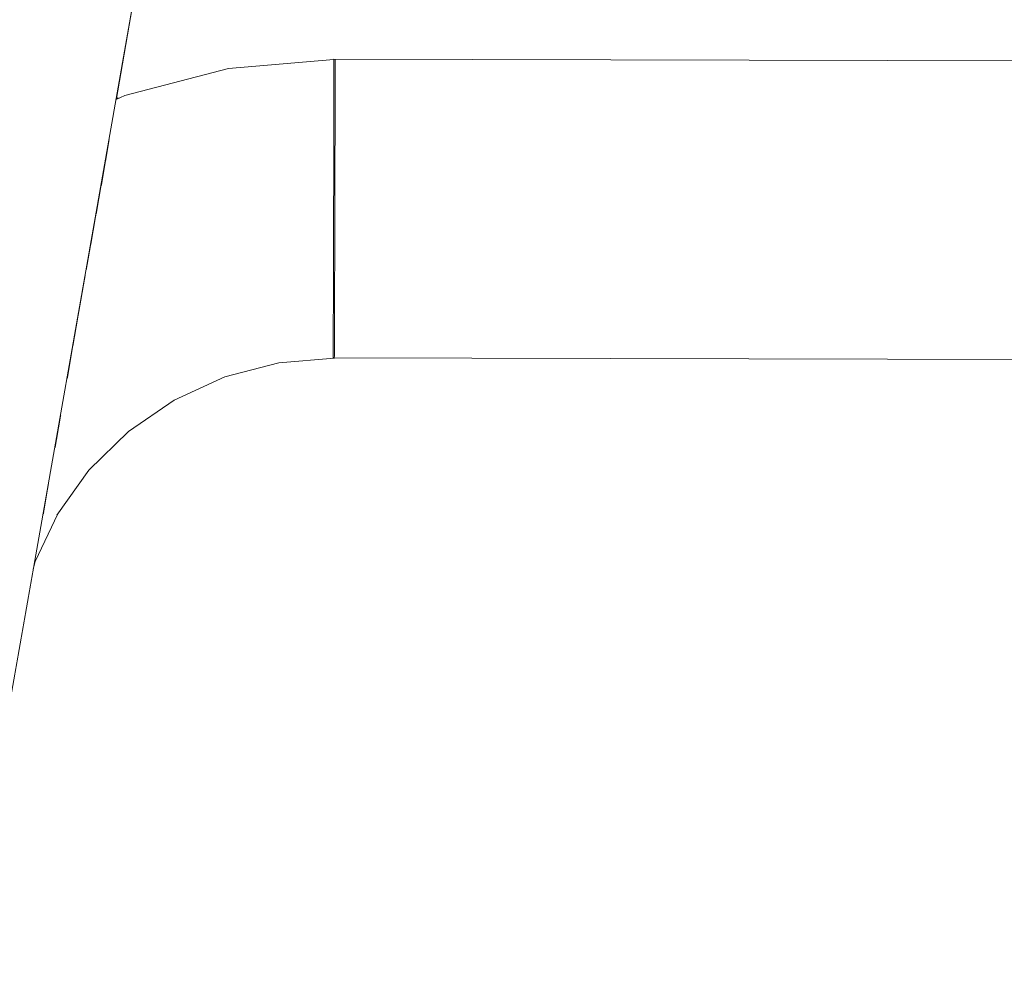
# Model space of a CAD drawing. Header units: millimetres. Extents: x -30280 to 309309, y -17460 to 4378.
# Tile 281 of 656: x 121486 to 121539, y -11066 to -11015. Entities that reach past the tile are written whole.
import ezdxf

# ---------------------------------------------------------------- set-up
doc = ezdxf.new("R2010")
doc.units = ezdxf.units.MM
doc.header["$MEASUREMENT"] = 0
doc.linetypes.add('Wipeout_Contour', pattern=[1000, 0, -1000])
doc.layers.add('P1_PLANTA PRIMERA_3_Nuevo_08_E_Envans secs', color=7, linetype='Continuous')
doc.layers.add('P1_PLANTA PRIMERA_3_Nuevo_09_EI_Mobiliari general', color=7, linetype='Continuous')
doc.layers.add('P1_PLANTA PRIMERA_3_Nuevo_09_EI_Mobiliari general_Pluma_Nº__1', color=7, linetype='Continuous', lineweight=5)

msp = doc.modelspace()

# ---------------------------------------------------------------- wipeouts: each hides what was drawn before it
at = {"color": 254, "linetype": 'Wipeout_Contour', "lineweight": 0, "ltscale": 744380.35708}
msp.add_wipeout([(125602.392, -8989.05), (119928.08, -8989.05), (119928.08, -9336.05), (125456.836, -9336.05), (125456.836, -11434.05), (125602.392, -11434.05)], dxfattribs=at).dxf.layer = 'P1_PLANTA PRIMERA_3_Nuevo_08_E_Envans secs'

# ---------------------------------------------------------------- next in the draw order: wipeouts: each hides what was drawn before it
at = {"color": 254, "linetype": 'Wipeout_Contour', "lineweight": 0, "ltscale": 13224043.01546531}
msp.add_wipeout([(124316.836, -9376.05), (119928.079, -9376.05), (119928.079, -11281.741), (119970.612, -11044.193), (119971.249, -11041.854), (119975.179, -11019.562), (119953.583, -11019.562), (119953.583, -10963.994), (119967.219, -10537.884), (120389.947, -10537.884), (120403.511, -10963.994), (120403.583, -11019.562), (120381.987, -11019.562), (120385.917, -11041.854), (120386.554, -11044.193), (120428.583, -11278.93), (120470.612, -11044.193), (120471.249, -11041.854), (120475.179, -11019.562), (120453.583, -11019.562), (120453.583, -10963.994), (120467.219, -10537.884), (120889.947, -10537.884), (120903.511, -10963.994), (120903.583, -11019.562), (120881.987, -11019.562), (120885.917, -11041.854), (120886.554, -11044.193), (120928.583, -11278.93), (120970.612, -11044.193), (120971.249, -11041.854), (120975.179, -11019.562), (120953.583, -11019.562), (120953.583, -10963.994), (120967.219, -10537.884), (121389.947, -10537.884), (121403.511, -10963.994), (121403.583, -11019.562), (121381.987, -11019.562), (121385.917, -11041.854), (121386.554, -11044.193), (121428.583, -11278.93), (121470.612, -11044.193), (121471.249, -11041.854), (121475.179, -11019.562), (121453.583, -11019.562), (121453.583, -10963.994), (121467.219, -10537.884), (121889.947, -10537.884), (121903.511, -10963.994), (121903.583, -11019.562), (121881.987, -11019.562), (121885.917, -11041.854), (121886.554, -11044.193), (121928.583, -11278.93), (121970.612, -11044.193), (121971.249, -11041.854), (121975.179, -11019.562), (121953.583, -11019.562), (121953.583, -10963.994), (121967.219, -10537.884), (122389.947, -10537.884), (122403.511, -10963.994), (122403.583, -11019.562), (122381.987, -11019.563), (122385.917, -11041.854), (122386.554, -11044.193), (122428.583, -11278.93), (122470.612, -11044.193), (122471.249, -11041.854), (122475.179, -11019.562), (122453.583, -11019.562), (122453.583, -10963.994), (122467.219, -10537.884), (122889.947, -10537.884), (122903.511, -10963.994), (122903.583, -11019.562), (122881.987, -11019.563), (122885.917, -11041.854), (122886.554, -11044.193), (122928.583, -11278.93), (122970.612, -11044.193), (122971.249, -11041.854), (122975.179, -11019.562), (122953.583, -11019.562), (122953.583, -10963.994), (122967.219, -10537.884), (123389.947, -10537.884), (123403.511, -10963.994), (123403.583, -11019.562), (123381.987, -11019.563), (123385.917, -11041.854), (123386.554, -11044.193), (123428.583, -11278.93), (123470.612, -11044.193), (123471.249, -11041.854), (123475.179, -11019.562), (123453.583, -11019.562), (123453.583, -10963.994), (123467.219, -10537.884), (123889.947, -10537.884), (123903.511, -10963.994), (123903.583, -11019.562), (123881.987, -11019.563), (123885.917, -11041.854), (123886.554, -11044.193), (123947.763, -11386.05), (124316.836, -11386.05)], dxfattribs=at).dxf.layer = 'P1_PLANTA PRIMERA_3_Nuevo_08_E_Envans secs'

# ---------------------------------------------------------------- next in the draw order: wipeouts: each hides what was drawn before it
at = {"color": 254, "linetype": 'Wipeout_Contour', "lineweight": 0, "ltscale": 2932201.29518533}
msp.add_wipeout([(121487.027, -11044.513), (121437.203, -11327.075), (121447.763, -11386.05), (121909.403, -11386.05), (121919.963, -11327.075), (121870.139, -11044.513), (121868.82, -11041.556), (121867.16, -11039.226), (121865.043, -11037.146), (121862.59, -11035.46), (121859.878, -11034.221), (121856.987, -11033.465), (121854.008, -11033.216), (121685.095, -11033.659), (121678.583, -11033.677), (121672.071, -11033.695), (121503.159, -11033.195), (121500.179, -11033.465), (121497.288, -11034.221), (121494.576, -11035.46), (121492.123, -11037.146), (121490.006, -11039.226), (121488.347, -11041.556), (121487.138, -11044.105)], dxfattribs=at).dxf.layer = 'P1_PLANTA PRIMERA_3_Nuevo_08_E_Envans secs'
at = {"color": 254, "linetype": 'Wipeout_Contour', "lineweight": 0, "ltscale": 1219748.724112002}
msp.add_wipeout([(121453.583, -10983.748), (121453.583, -11019.295), (121475.227, -11019.295), (121477.292, -11007.583), (121478.784, -11002.016), (121481.223, -10996.794), (121484.533, -10992.075), (121488.614, -10988.004), (121493.34, -10984.706), (121495.405, -10983.748)], dxfattribs=at).dxf.layer = 'P1_PLANTA PRIMERA_3_Nuevo_09_EI_Mobiliari general'
at = {"color": 254, "linetype": 'Wipeout_Contour', "lineweight": 0, "ltscale": 365971.697277}
msp.add_wipeout([(121491.085, -11021.495), (121490.881, -11022.652), (121492.525, -11021.901)], dxfattribs=at).dxf.layer = 'P1_PLANTA PRIMERA_3_Nuevo_09_EI_Mobiliari general'

# ---------------------------------------------------------------- next in the draw order: wipeouts: each hides what was drawn before it
at = {"color": 254, "linetype": 'Wipeout_Contour', "lineweight": 0, "ltscale": 3420906.196684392}
msp.add_wipeout([(121493.049, -11010.361), (121491.473, -11019.295), (121497.48, -11017.694), (121503.14, -11017.221), (121678.583, -11017.677), (121854.026, -11017.194), (121859.686, -11017.694), (121865.236, -11019.146), (121864.118, -11010.361), (121863.349, -11007.494), (121862.092, -11004.803), (121860.387, -11002.372), (121858.285, -11000.276), (121855.85, -10998.576), (121853.157, -10997.327), (121850.287, -10996.565), (121847.328, -10996.314), (121691.775, -10996.726), (121678.583, -10996.763), (121665.392, -10996.8), (121509.838, -10996.292), (121506.879, -10996.565), (121504.009, -10997.327), (121501.316, -10998.576), (121498.881, -11000.276), (121496.779, -11002.372), (121495.074, -11004.803), (121493.818, -11007.494)], dxfattribs=at).dxf.layer = 'P1_PLANTA PRIMERA_3_Nuevo_09_EI_Mobiliari general'
at = {"color": 254, "linetype": 'Wipeout_Contour', "lineweight": 0, "ltscale": 487880.731379}
msp.add_wipeout([(121428.583, -11329.894), (121429.994, -11329.894), (121486.538, -11009.214), (121485.17, -11008.972)], dxfattribs=at).dxf.layer = 'P1_PLANTA PRIMERA_3_Nuevo_09_EI_Mobiliari general'
at = {"color": 254, "linetype": 'Wipeout_Contour', "lineweight": 0, "ltscale": 487963.046488}
msp.add_wipeout([(121490.881, -11022.652), (121490.644, -11023.998), (121492.861, -11022.985), (121492.525, -11021.901)], dxfattribs=at).dxf.layer = 'P1_PLANTA PRIMERA_3_Nuevo_09_EI_Mobiliari general'
at = {"color": 254, "linetype": 'Wipeout_Contour', "lineweight": 0, "ltscale": 365966.807358}
msp.add_wipeout([(121487.833, -11039.938), (121487.56, -11041.49), (121489.279, -11039.077)], dxfattribs=at).dxf.layer = 'P1_PLANTA PRIMERA_3_Nuevo_09_EI_Mobiliari general'

# ---------------------------------------------------------------- next in the draw order: wipeouts: each hides what was drawn before it
at = {"color": 254, "linetype": 'Wipeout_Contour', "lineweight": 0, "ltscale": 366180.174967}
msp.add_wipeout([(121503.14, -11017.677), (121678.583, -11018.159), (121503.14, -11017.316)], dxfattribs=at).dxf.layer = 'P1_PLANTA PRIMERA_3_Nuevo_09_EI_Mobiliari general'
at = {"color": 254, "linetype": 'Wipeout_Contour', "lineweight": 0, "ltscale": 365982.393793}
msp.add_wipeout([(121497.48, -11018.177), (121491.93, -11019.628), (121497.542, -11018.761)], dxfattribs=at).dxf.layer = 'P1_PLANTA PRIMERA_3_Nuevo_09_EI_Mobiliari general'
at = {"color": 254, "linetype": 'Wipeout_Contour', "lineweight": 0, "ltscale": 365967.326628}
msp.add_wipeout([(121487.535, -11041.631), (121489.73, -11039.231), (121487.56, -11041.49)], dxfattribs=at).dxf.layer = 'P1_PLANTA PRIMERA_3_Nuevo_09_EI_Mobiliari general'

# ---------------------------------------------------------------- next in the draw order: linework, layer by layer
at = {"layer": 'P1_PLANTA PRIMERA_3_Nuevo_09_EI_Mobiliari general_Pluma_Nº__1', "color": 7, "linetype": 'Continuous', "lineweight": 5}
for p, q in [((121497.481, -11017.694), (121503.14, -11017.221)), ((121503.14, -11017.194), (121503.14, -11017.316)), ((121503.14, -11017.194), (121685.139, -11017.695)), ((121503.202, -11017.216), (121503.203, -11017.316)), ((121503.14, -11017.677), (121503.139, -11018.266)), ((121503.14, -11017.316), (121503.14, -11017.677)), ((121503.202, -11017.677), (121503.201, -11018.266)), ((121503.203, -11017.316), (121503.202, -11017.677)), ((121503.139, -11018.266), (121503.137, -11019.066)), ((121503.201, -11018.266), (121503.2, -11019.066))]:
    msp.add_line(p, q, dxfattribs=at)

# ---------------------------------------------------------------- next in the draw order: wipeouts: each hides what was drawn before it
at = {"color": 254, "linetype": 'Wipeout_Contour', "lineweight": 0, "ltscale": 487886.224237}
msp.add_wipeout([(121431.361, -11329.894), (121487.865, -11009.447), (121486.538, -11009.214), (121429.994, -11329.894)], dxfattribs=at).dxf.layer = 'P1_PLANTA PRIMERA_3_Nuevo_09_EI_Mobiliari general'
at = {"color": 254, "linetype": 'Wipeout_Contour', "lineweight": 0, "ltscale": 365982.874083}
msp.add_wipeout([(121497.542, -11018.761), (121492.053, -11020.196), (121497.643, -11019.552)], dxfattribs=at).dxf.layer = 'P1_PLANTA PRIMERA_3_Nuevo_09_EI_Mobiliari general'

# ---------------------------------------------------------------- next in the draw order: wipeouts: each hides what was drawn before it
at = {"color": 254, "linetype": 'Wipeout_Contour', "lineweight": 0, "ltscale": 365983.558568}
msp.add_wipeout([(121497.643, -11019.552), (121492.253, -11020.961), (121497.78, -11020.527)], dxfattribs=at).dxf.layer = 'P1_PLANTA PRIMERA_3_Nuevo_09_EI_Mobiliari general'

# ---------------------------------------------------------------- next in the draw order: wipeouts: each hides what was drawn before it
at = {"color": 254, "linetype": 'Wipeout_Contour', "lineweight": 0, "ltscale": 487976.72652}
msp.add_wipeout([(121497.78, -11020.527), (121492.525, -11021.901), (121492.861, -11022.985), (121497.949, -11021.654)], dxfattribs=at).dxf.layer = 'P1_PLANTA PRIMERA_3_Nuevo_09_EI_Mobiliari general'

# ---------------------------------------------------------------- next in the draw order: wipeouts: each hides what was drawn before it
at = {"color": 254, "linetype": 'Wipeout_Contour', "lineweight": 0, "ltscale": 487997.196881}
msp.add_wipeout([(121497.78, -11020.527), (121497.949, -11021.654), (121503.132, -11021.221), (121503.135, -11020.079)], dxfattribs=at).dxf.layer = 'P1_PLANTA PRIMERA_3_Nuevo_09_EI_Mobiliari general'
at = {"color": 254, "linetype": 'Wipeout_Contour', "lineweight": 0, "ltscale": 487963.731146}
msp.add_wipeout([(121490.644, -11023.998), (121490.381, -11025.493), (121493.249, -11024.182), (121492.861, -11022.985)], dxfattribs=at).dxf.layer = 'P1_PLANTA PRIMERA_3_Nuevo_09_EI_Mobiliari general'

# ---------------------------------------------------------------- next in the draw order: wipeouts: each hides what was drawn before it
at = {"color": 254, "linetype": 'Wipeout_Contour', "lineweight": 0, "ltscale": 487978.225419}
msp.add_wipeout([(121497.949, -11021.654), (121492.861, -11022.985), (121493.249, -11024.182), (121498.145, -11022.902)], dxfattribs=at).dxf.layer = 'P1_PLANTA PRIMERA_3_Nuevo_09_EI_Mobiliari general'

# ---------------------------------------------------------------- next in the draw order: wipeouts: each hides what was drawn before it
at = {"color": 254, "linetype": 'Wipeout_Contour', "lineweight": 0, "ltscale": 487997.979866}
msp.add_wipeout([(121497.949, -11021.654), (121498.145, -11022.902), (121503.129, -11022.485), (121503.132, -11021.221)], dxfattribs=at).dxf.layer = 'P1_PLANTA PRIMERA_3_Nuevo_09_EI_Mobiliari general'
at = {"color": 254, "linetype": 'Wipeout_Contour', "lineweight": 0, "ltscale": 487964.504065}
msp.add_wipeout([(121490.381, -11025.493), (121490.099, -11027.09), (121493.679, -11025.455), (121493.249, -11024.182)], dxfattribs=at).dxf.layer = 'P1_PLANTA PRIMERA_3_Nuevo_09_EI_Mobiliari general'

# ---------------------------------------------------------------- next in the draw order: wipeouts: each hides what was drawn before it
at = {"color": 254, "linetype": 'Wipeout_Contour', "lineweight": 0, "ltscale": 488357.186254}
msp.add_wipeout([(121503.135, -11020.052), (121503.132, -11021.194), (121678.583, -11021.677), (121678.583, -11020.535)], dxfattribs=at).dxf.layer = 'P1_PLANTA PRIMERA_3_Nuevo_09_EI_Mobiliari general'
at = {"color": 254, "linetype": 'Wipeout_Contour', "lineweight": 0, "ltscale": 487979.901488}
msp.add_wipeout([(121498.145, -11022.902), (121493.249, -11024.182), (121493.679, -11025.455), (121498.361, -11024.23)], dxfattribs=at).dxf.layer = 'P1_PLANTA PRIMERA_3_Nuevo_09_EI_Mobiliari general'

# ---------------------------------------------------------------- next in the draw order: linework, layer by layer
at = {"layer": 'P1_PLANTA PRIMERA_3_Nuevo_09_EI_Mobiliari general_Pluma_Nº__1', "color": 7, "linetype": 'Continuous', "lineweight": 5}
for p, q in [((121503.137, -11019.066), (121503.135, -11020.052)), ((121503.2, -11019.066), (121503.198, -11020.052))]:
    msp.add_line(p, q, dxfattribs=at)

# ---------------------------------------------------------------- next in the draw order: wipeouts: each hides what was drawn before it
at = {"color": 254, "linetype": 'Wipeout_Contour', "lineweight": 0, "ltscale": 487998.846622}
msp.add_wipeout([(121498.145, -11022.902), (121498.361, -11024.23), (121503.125, -11023.832), (121503.129, -11022.485)], dxfattribs=at).dxf.layer = 'P1_PLANTA PRIMERA_3_Nuevo_09_EI_Mobiliari general'
at = {"color": 254, "linetype": 'Wipeout_Contour', "lineweight": 0, "ltscale": 487965.381927}
msp.add_wipeout([(121490.099, -11027.09), (121489.852, -11028.488), (121494.137, -11026.765), (121493.679, -11025.455)], dxfattribs=at).dxf.layer = 'P1_PLANTA PRIMERA_3_Nuevo_09_EI_Mobiliari general'

# ---------------------------------------------------------------- next in the draw order: wipeouts: each hides what was drawn before it
at = {"color": 254, "linetype": 'Wipeout_Contour', "lineweight": 0, "ltscale": 488357.614758}
msp.add_wipeout([(121503.132, -11021.194), (121503.129, -11022.458), (121678.583, -11022.941), (121678.583, -11021.677)], dxfattribs=at).dxf.layer = 'P1_PLANTA PRIMERA_3_Nuevo_09_EI_Mobiliari general'
at = {"color": 254, "linetype": 'Wipeout_Contour', "lineweight": 0, "ltscale": 487981.703792}
msp.add_wipeout([(121498.361, -11024.23), (121493.679, -11025.455), (121494.137, -11026.765), (121498.592, -11025.6)], dxfattribs=at).dxf.layer = 'P1_PLANTA PRIMERA_3_Nuevo_09_EI_Mobiliari general'
at = {"color": 254, "linetype": 'Wipeout_Contour', "lineweight": 0, "ltscale": 487958.660423}
msp.add_wipeout([(121489.801, -11028.782), (121489.463, -11030.697), (121490.648, -11029.882), (121489.956, -11028.675)], dxfattribs=at).dxf.layer = 'P1_PLANTA PRIMERA_3_Nuevo_09_EI_Mobiliari general'

# ---------------------------------------------------------------- next in the draw order: linework, layer by layer
at = {"layer": 'P1_PLANTA PRIMERA_3_Nuevo_09_EI_Mobiliari general_Pluma_Nº__1', "color": 7, "linetype": 'Continuous', "lineweight": 5}
for p, q in [((121503.135, -11020.052), (121503.132, -11021.195)), ((121503.198, -11020.052), (121503.195, -11021.195))]:
    msp.add_line(p, q, dxfattribs=at)

# ---------------------------------------------------------------- next in the draw order: wipeouts: each hides what was drawn before it
at = {"color": 254, "linetype": 'Wipeout_Contour', "lineweight": 0, "ltscale": 487999.895511}
msp.add_wipeout([(121503.188, -11023.827), (121498.361, -11024.23), (121498.592, -11025.6), (121503.184, -11025.216)], dxfattribs=at).dxf.layer = 'P1_PLANTA PRIMERA_3_Nuevo_09_EI_Mobiliari general'
at = {"color": 254, "linetype": 'Wipeout_Contour', "lineweight": 0, "ltscale": 487967.374218}
msp.add_wipeout([(121494.137, -11026.765), (121489.956, -11028.675), (121490.648, -11029.882), (121494.609, -11028.072)], dxfattribs=at).dxf.layer = 'P1_PLANTA PRIMERA_3_Nuevo_09_EI_Mobiliari general'

# ---------------------------------------------------------------- next in the draw order: wipeouts: each hides what was drawn before it
at = {"color": 254, "linetype": 'Wipeout_Contour', "lineweight": 0, "ltscale": 488358.079497}
msp.add_wipeout([(121503.129, -11022.458), (121503.125, -11023.805), (121678.583, -11024.288), (121678.583, -11022.941)], dxfattribs=at).dxf.layer = 'P1_PLANTA PRIMERA_3_Nuevo_09_EI_Mobiliari general'
at = {"color": 254, "linetype": 'Wipeout_Contour', "lineweight": 0, "ltscale": 487983.577609}
msp.add_wipeout([(121498.592, -11025.6), (121494.137, -11026.765), (121494.609, -11028.072), (121498.83, -11026.969)], dxfattribs=at).dxf.layer = 'P1_PLANTA PRIMERA_3_Nuevo_09_EI_Mobiliari general'
at = {"color": 254, "linetype": 'Wipeout_Contour', "lineweight": 0, "ltscale": 487959.805868}
msp.add_wipeout([(121489.463, -11030.697), (121489.134, -11032.564), (121491.341, -11031.047), (121490.648, -11029.882)], dxfattribs=at).dxf.layer = 'P1_PLANTA PRIMERA_3_Nuevo_09_EI_Mobiliari general'

# ---------------------------------------------------------------- next in the draw order: linework, layer by layer
at = {"layer": 'P1_PLANTA PRIMERA_3_Nuevo_09_EI_Mobiliari general_Pluma_Nº__1', "color": 7, "linetype": 'Continuous', "lineweight": 5}
for p, q in [((121503.132, -11021.195), (121503.129, -11022.458)), ((121503.195, -11021.195), (121503.192, -11022.459))]:
    msp.add_line(p, q, dxfattribs=at)

# ---------------------------------------------------------------- next in the draw order: wipeouts: each hides what was drawn before it
at = {"color": 254, "linetype": 'Wipeout_Contour', "lineweight": 0, "ltscale": 488000.849216}
msp.add_wipeout([(121503.184, -11025.216), (121498.592, -11025.6), (121498.83, -11026.969), (121503.18, -11026.605)], dxfattribs=at).dxf.layer = 'P1_PLANTA PRIMERA_3_Nuevo_09_EI_Mobiliari general'
at = {"color": 254, "linetype": 'Wipeout_Contour', "lineweight": 0, "ltscale": 487970.139319}
msp.add_wipeout([(121494.609, -11028.072), (121490.648, -11029.882), (121491.341, -11031.047), (121495.082, -11029.338)], dxfattribs=at).dxf.layer = 'P1_PLANTA PRIMERA_3_Nuevo_09_EI_Mobiliari general'

# ---------------------------------------------------------------- next in the draw order: wipeouts: each hides what was drawn before it
at = {"color": 254, "linetype": 'Wipeout_Contour', "lineweight": 0, "ltscale": 610548.335189}
msp.add_wipeout([(121503.125, -11023.805), (121503.184, -11025.195), (121678.583, -11025.677), (121685.121, -11025.659), (121685.125, -11024.306)], dxfattribs=at).dxf.layer = 'P1_PLANTA PRIMERA_3_Nuevo_09_EI_Mobiliari general'
at = {"color": 254, "linetype": 'Wipeout_Contour', "lineweight": 0, "ltscale": 487985.466096}
msp.add_wipeout([(121498.83, -11026.969), (121494.609, -11028.072), (121495.082, -11029.338), (121499.067, -11028.296)], dxfattribs=at).dxf.layer = 'P1_PLANTA PRIMERA_3_Nuevo_09_EI_Mobiliari general'
at = {"color": 254, "linetype": 'Wipeout_Contour', "lineweight": 0, "ltscale": 487961.013689}
msp.add_wipeout([(121489.134, -11032.564), (121488.824, -11034.326), (121492.012, -11032.134), (121491.341, -11031.047)], dxfattribs=at).dxf.layer = 'P1_PLANTA PRIMERA_3_Nuevo_09_EI_Mobiliari general'

# ---------------------------------------------------------------- next in the draw order: linework, layer by layer
at = {"layer": 'P1_PLANTA PRIMERA_3_Nuevo_09_EI_Mobiliari general_Pluma_Nº__1', "color": 7, "linetype": 'Continuous', "lineweight": 5}
for p, q in [((121503.129, -11022.458), (121503.125, -11023.805)), ((121503.192, -11022.459), (121503.188, -11023.805))]:
    msp.add_line(p, q, dxfattribs=at)

# ---------------------------------------------------------------- next in the draw order: wipeouts: each hides what was drawn before it
at = {"color": 254, "linetype": 'Wipeout_Contour', "lineweight": 0, "ltscale": 488001.803484}
msp.add_wipeout([(121503.18, -11026.605), (121498.83, -11026.969), (121499.067, -11028.296), (121503.177, -11027.952)], dxfattribs=at).dxf.layer = 'P1_PLANTA PRIMERA_3_Nuevo_09_EI_Mobiliari general'
at = {"color": 254, "linetype": 'Wipeout_Contour', "lineweight": 0, "ltscale": 487972.848392}
msp.add_wipeout([(121495.082, -11029.338), (121491.341, -11031.047), (121492.012, -11032.134), (121495.54, -11030.523)], dxfattribs=at).dxf.layer = 'P1_PLANTA PRIMERA_3_Nuevo_09_EI_Mobiliari general'

# ---------------------------------------------------------------- next in the draw order: wipeouts: each hides what was drawn before it
at = {"color": 254, "linetype": 'Wipeout_Contour', "lineweight": 0, "ltscale": 610522.820746}
msp.add_wipeout([(121503.184, -11025.195), (121503.181, -11026.584), (121672.049, -11027.048), (121672.045, -11025.695), (121678.583, -11025.677)], dxfattribs=at).dxf.layer = 'P1_PLANTA PRIMERA_3_Nuevo_09_EI_Mobiliari general'
at = {"color": 254, "linetype": 'Wipeout_Contour', "lineweight": 0, "ltscale": 487987.312031}
msp.add_wipeout([(121499.067, -11028.296), (121495.082, -11029.338), (121495.54, -11030.523), (121499.298, -11029.54)], dxfattribs=at).dxf.layer = 'P1_PLANTA PRIMERA_3_Nuevo_09_EI_Mobiliari general'
at = {"color": 254, "linetype": 'Wipeout_Contour', "lineweight": 0, "ltscale": 487963.093662}
msp.add_wipeout([(121492.012, -11032.134), (121488.824, -11034.326), (121489.635, -11035.178), (121492.642, -11033.111)], dxfattribs=at).dxf.layer = 'P1_PLANTA PRIMERA_3_Nuevo_09_EI_Mobiliari general'

# ---------------------------------------------------------------- next in the draw order: linework, layer by layer
at = {"layer": 'P1_PLANTA PRIMERA_3_Nuevo_09_EI_Mobiliari general_Pluma_Nº__1', "color": 7, "linetype": 'Continuous', "lineweight": 5}
for p, q in [((121503.125, -11023.805), (121503.122, -11025.194)), ((121503.188, -11023.805), (121503.185, -11025.195))]:
    msp.add_line(p, q, dxfattribs=at)

# ---------------------------------------------------------------- next in the draw order: wipeouts: each hides what was drawn before it
at = {"color": 254, "linetype": 'Wipeout_Contour', "lineweight": 0, "ltscale": 488002.72951}
msp.add_wipeout([(121503.177, -11027.952), (121499.067, -11028.296), (121499.298, -11029.54), (121503.173, -11029.216)], dxfattribs=at).dxf.layer = 'P1_PLANTA PRIMERA_3_Nuevo_09_EI_Mobiliari general'
at = {"color": 254, "linetype": 'Wipeout_Contour', "lineweight": 0, "ltscale": 487975.419308}
msp.add_wipeout([(121495.54, -11030.523), (121492.012, -11032.134), (121492.642, -11033.111), (121495.97, -11031.591)], dxfattribs=at).dxf.layer = 'P1_PLANTA PRIMERA_3_Nuevo_09_EI_Mobiliari general'
at = {"color": 254, "linetype": 'Wipeout_Contour', "lineweight": 0, "ltscale": 487957.817147}
msp.add_wipeout([(121488.471, -11036.321), (121488.163, -11038.068), (121490.368, -11035.902), (121489.635, -11035.178)], dxfattribs=at).dxf.layer = 'P1_PLANTA PRIMERA_3_Nuevo_09_EI_Mobiliari general'

# ---------------------------------------------------------------- next in the draw order: wipeouts: each hides what was drawn before it
at = {"color": 254, "linetype": 'Wipeout_Contour', "lineweight": 0, "ltscale": 488372.686143}
msp.add_wipeout([(121503.177, -11027.931), (121685.113, -11028.431), (121685.117, -11027.084), (121503.181, -11026.584)], dxfattribs=at).dxf.layer = 'P1_PLANTA PRIMERA_3_Nuevo_09_EI_Mobiliari general'
at = {"color": 254, "linetype": 'Wipeout_Contour', "lineweight": 0, "ltscale": 487989.059551}
msp.add_wipeout([(121499.298, -11029.54), (121495.54, -11030.523), (121495.97, -11031.591), (121499.515, -11030.664)], dxfattribs=at).dxf.layer = 'P1_PLANTA PRIMERA_3_Nuevo_09_EI_Mobiliari general'
at = {"color": 254, "linetype": 'Wipeout_Contour', "lineweight": 0, "ltscale": 487966.134052}
msp.add_wipeout([(121492.642, -11033.111), (121489.635, -11035.178), (121490.368, -11035.902), (121493.212, -11033.947)], dxfattribs=at).dxf.layer = 'P1_PLANTA PRIMERA_3_Nuevo_09_EI_Mobiliari general'
at = {"color": 254, "linetype": 'Wipeout_Contour', "lineweight": 0, "ltscale": 365973.397339}
msp.add_wipeout([(121491.514, -11036.881), (121489.279, -11039.077), (121491.892, -11037.107)], dxfattribs=at).dxf.layer = 'P1_PLANTA PRIMERA_3_Nuevo_09_EI_Mobiliari general'

# ---------------------------------------------------------------- next in the draw order: linework, layer by layer
at = {"layer": 'P1_PLANTA PRIMERA_3_Nuevo_09_EI_Mobiliari general_Pluma_Nº__1', "color": 7, "linetype": 'Continuous', "lineweight": 5}
for p, q in [((121503.122, -11025.194), (121503.118, -11026.584)), ((121503.185, -11025.195), (121503.18, -11026.584))]:
    msp.add_line(p, q, dxfattribs=at)

# ---------------------------------------------------------------- next in the draw order: wipeouts: each hides what was drawn before it
at = {"color": 254, "linetype": 'Wipeout_Contour', "lineweight": 0, "ltscale": 487891.465472}
msp.add_wipeout([(121431.361, -11329.894), (121432.645, -11329.894), (121489.109, -11009.667), (121487.865, -11009.447)], dxfattribs=at).dxf.layer = 'P1_PLANTA PRIMERA_3_Nuevo_09_EI_Mobiliari general'
at = {"color": 254, "linetype": 'Wipeout_Contour', "lineweight": 0, "ltscale": 488003.599415}
msp.add_wipeout([(121503.173, -11029.216), (121499.298, -11029.54), (121499.515, -11030.664), (121503.169, -11030.358)], dxfattribs=at).dxf.layer = 'P1_PLANTA PRIMERA_3_Nuevo_09_EI_Mobiliari general'
at = {"color": 254, "linetype": 'Wipeout_Contour', "lineweight": 0, "ltscale": 487977.774197}
msp.add_wipeout([(121495.97, -11031.591), (121492.642, -11033.111), (121493.212, -11033.947), (121496.358, -11032.51)], dxfattribs=at).dxf.layer = 'P1_PLANTA PRIMERA_3_Nuevo_09_EI_Mobiliari general'

# ---------------------------------------------------------------- next in the draw order: wipeouts: each hides what was drawn before it
at = {"color": 254, "linetype": 'Wipeout_Contour', "lineweight": 0, "ltscale": 488347.134815}
msp.add_wipeout([(121503.177, -11027.931), (121503.173, -11029.195), (121672.057, -11029.659), (121672.053, -11028.431)], dxfattribs=at).dxf.layer = 'P1_PLANTA PRIMERA_3_Nuevo_09_EI_Mobiliari general'
at = {"color": 254, "linetype": 'Wipeout_Contour', "lineweight": 0, "ltscale": 365994.065392}
msp.add_wipeout([(121499.515, -11030.664), (121495.97, -11031.591), (121499.71, -11031.633)], dxfattribs=at).dxf.layer = 'P1_PLANTA PRIMERA_3_Nuevo_09_EI_Mobiliari general'
at = {"color": 254, "linetype": 'Wipeout_Contour', "lineweight": 0, "ltscale": 365977.223292}
msp.add_wipeout([(121493.212, -11033.947), (121490.368, -11035.902), (121493.703, -11034.618)], dxfattribs=at).dxf.layer = 'P1_PLANTA PRIMERA_3_Nuevo_09_EI_Mobiliari general'

# ---------------------------------------------------------------- next in the draw order: linework, layer by layer
at = {"layer": 'P1_PLANTA PRIMERA_3_Nuevo_09_EI_Mobiliari general_Pluma_Nº__1', "color": 7, "linetype": 'Continuous', "lineweight": 5}
for p, q in [((121503.118, -11026.584), (121503.114, -11027.93)), ((121503.18, -11026.584), (121503.177, -11027.931))]:
    msp.add_line(p, q, dxfattribs=at)

# ---------------------------------------------------------------- next in the draw order: wipeouts: each hides what was drawn before it
at = {"color": 254, "linetype": 'Wipeout_Contour', "lineweight": 0, "ltscale": 487896.295837}
msp.add_wipeout([(121432.645, -11329.894), (121433.805, -11329.894), (121490.234, -11009.865), (121489.109, -11009.667)], dxfattribs=at).dxf.layer = 'P1_PLANTA PRIMERA_3_Nuevo_09_EI_Mobiliari general'
at = {"color": 254, "linetype": 'Wipeout_Contour', "lineweight": 0, "ltscale": 366004.430172}
msp.add_wipeout([(121503.169, -11030.358), (121499.515, -11030.664), (121503.166, -11031.344)], dxfattribs=at).dxf.layer = 'P1_PLANTA PRIMERA_3_Nuevo_09_EI_Mobiliari general'
at = {"color": 254, "linetype": 'Wipeout_Contour', "lineweight": 0, "ltscale": 365985.70126}
msp.add_wipeout([(121496.358, -11032.51), (121493.212, -11033.947), (121496.693, -11033.252)], dxfattribs=at).dxf.layer = 'P1_PLANTA PRIMERA_3_Nuevo_09_EI_Mobiliari general'

# ---------------------------------------------------------------- next in the draw order: wipeouts: each hides what was drawn before it
at = {"color": 254, "linetype": 'Wipeout_Contour', "lineweight": 0, "ltscale": 365913.00452}
msp.add_wipeout([(121433.805, -11329.894), (121434.806, -11329.894), (121491.205, -11010.036)], dxfattribs=at).dxf.layer = 'P1_PLANTA PRIMERA_3_Nuevo_09_EI_Mobiliari general'
at = {"color": 254, "linetype": 'Wipeout_Contour', "lineweight": 0, "ltscale": 488347.56969}
msp.add_wipeout([(121503.169, -11030.337), (121672.06, -11030.801), (121672.057, -11029.695), (121503.173, -11029.195)], dxfattribs=at).dxf.layer = 'P1_PLANTA PRIMERA_3_Nuevo_09_EI_Mobiliari general'
at = {"color": 254, "linetype": 'Wipeout_Contour', "lineweight": 0, "ltscale": 365995.047256}
msp.add_wipeout([(121499.71, -11031.633), (121496.358, -11032.51), (121499.879, -11032.419)], dxfattribs=at).dxf.layer = 'P1_PLANTA PRIMERA_3_Nuevo_09_EI_Mobiliari general'
at = {"color": 254, "linetype": 'Wipeout_Contour', "lineweight": 0, "ltscale": 365986.948753}
msp.add_wipeout([(121496.693, -11033.252), (121493.703, -11034.618), (121496.965, -11033.794)], dxfattribs=at).dxf.layer = 'P1_PLANTA PRIMERA_3_Nuevo_09_EI_Mobiliari general'

# ---------------------------------------------------------------- next in the draw order: linework, layer by layer
at = {"layer": 'P1_PLANTA PRIMERA_3_Nuevo_09_EI_Mobiliari general_Pluma_Nº__1', "color": 7, "linetype": 'Continuous', "lineweight": 5}
for p, q in [((121503.114, -11027.93), (121503.11, -11029.194)), ((121503.177, -11027.931), (121503.173, -11029.194)), ((121494.576, -11035.461), (121497.288, -11034.221))]:
    msp.add_line(p, q, dxfattribs=at)

# ---------------------------------------------------------------- next in the draw order: wipeouts: each hides what was drawn before it
at = {"color": 254, "linetype": 'Wipeout_Contour', "lineweight": 0, "ltscale": 365915.610374}
msp.add_wipeout([(121435.618, -11329.894), (121491.993, -11010.175), (121434.806, -11329.894)], dxfattribs=at).dxf.layer = 'P1_PLANTA PRIMERA_3_Nuevo_09_EI_Mobiliari general'
at = {"color": 254, "linetype": 'Wipeout_Contour', "lineweight": 0, "ltscale": 366004.872759}
msp.add_wipeout([(121503.166, -11031.344), (121499.71, -11031.633), (121503.163, -11032.144)], dxfattribs=at).dxf.layer = 'P1_PLANTA PRIMERA_3_Nuevo_09_EI_Mobiliari general'
at = {"color": 254, "linetype": 'Wipeout_Contour', "lineweight": 0, "ltscale": 365995.851105}
msp.add_wipeout([(121499.879, -11032.419), (121496.693, -11033.252), (121500.016, -11032.996)], dxfattribs=at).dxf.layer = 'P1_PLANTA PRIMERA_3_Nuevo_09_EI_Mobiliari general'

# ---------------------------------------------------------------- next in the draw order: linework, layer by layer
at = {"layer": 'P1_PLANTA PRIMERA_3_Nuevo_09_EI_Mobiliari general_Pluma_Nº__1', "color": 7, "linetype": 'Continuous', "lineweight": 5}
msp.add_line((121497.288, -11034.221), (121500.179, -11033.465), dxfattribs=at)

# ---------------------------------------------------------------- next in the draw order: wipeouts: each hides what was drawn before it
at = {"color": 254, "linetype": 'Wipeout_Contour', "lineweight": 0, "ltscale": 365918.930238}
msp.add_wipeout([(121436.583, -11329.894), (121492.929, -11010.34), (121436.217, -11329.894)], dxfattribs=at).dxf.layer = 'P1_PLANTA PRIMERA_3_Nuevo_09_EI_Mobiliari general'
at = {"color": 254, "linetype": 'Wipeout_Contour', "lineweight": 0, "ltscale": 366177.399428}
msp.add_wipeout([(121503.166, -11031.323), (121672.063, -11031.787), (121503.169, -11030.337)], dxfattribs=at).dxf.layer = 'P1_PLANTA PRIMERA_3_Nuevo_09_EI_Mobiliari general'
at = {"color": 254, "linetype": 'Wipeout_Contour', "lineweight": 0, "ltscale": 366005.241945}
msp.add_wipeout([(121503.163, -11032.144), (121499.879, -11032.419), (121503.161, -11032.734)], dxfattribs=at).dxf.layer = 'P1_PLANTA PRIMERA_3_Nuevo_09_EI_Mobiliari general'

# ---------------------------------------------------------------- next in the draw order: linework, layer by layer
at = {"layer": 'P1_PLANTA PRIMERA_3_Nuevo_09_EI_Mobiliari general_Pluma_Nº__1', "color": 7, "linetype": 'Continuous', "lineweight": 5}
for p, q in [((121436.707, -11329.894), (121493.049, -11010.362)), ((121491.93, -11019.146), (121497.481, -11017.694)), ((121491.462, -11019.36), (121491.93, -11019.146)), ((121491.473, -11019.295), (121491.603, -11019.295)), ((121503.11, -11029.194), (121503.106, -11030.337)), ((121503.173, -11029.194), (121503.169, -11030.337)), ((121492.123, -11037.146), (121494.576, -11035.461)), ((121490.006, -11039.226), (121492.123, -11037.146)), ((121488.289, -11041.636), (121490.006, -11039.226)), ((121487.138, -11044.105), (121488.347, -11041.556)), ((121487.027, -11044.513), (121487.138, -11044.105))]:
    msp.add_line(p, q, dxfattribs=at)

# ---------------------------------------------------------------- next in the draw order: wipeouts: each hides what was drawn before it
at = {"color": 254, "linetype": 'Wipeout_Contour', "lineweight": 0, "ltscale": 366177.625689}
msp.add_wipeout([(121503.163, -11032.123), (121672.066, -11032.587), (121503.166, -11031.323)], dxfattribs=at).dxf.layer = 'P1_PLANTA PRIMERA_3_Nuevo_09_EI_Mobiliari general'

# ---------------------------------------------------------------- next in the draw order: linework, layer by layer
at = {"layer": 'P1_PLANTA PRIMERA_3_Nuevo_09_EI_Mobiliari general_Pluma_Nº__1', "color": 7, "linetype": 'Continuous', "lineweight": 5}
for p, q in [((121503.106, -11030.337), (121503.103, -11031.323)), ((121503.169, -11030.337), (121503.166, -11031.323))]:
    msp.add_line(p, q, dxfattribs=at)

# ---------------------------------------------------------------- next in the draw order: wipeouts: each hides what was drawn before it
at = {"color": 254, "linetype": 'Wipeout_Contour', "lineweight": 0, "ltscale": 366177.795156}
msp.add_wipeout([(121503.161, -11032.712), (121672.068, -11033.177), (121503.163, -11032.123)], dxfattribs=at).dxf.layer = 'P1_PLANTA PRIMERA_3_Nuevo_09_EI_Mobiliari general'

# ---------------------------------------------------------------- next in the draw order: linework, layer by layer
at = {"layer": 'P1_PLANTA PRIMERA_3_Nuevo_09_EI_Mobiliari general_Pluma_Nº__1', "color": 7, "linetype": 'Continuous', "lineweight": 5}
for p, q in [((121503.103, -11031.323), (121503.101, -11032.123)), ((121503.166, -11031.323), (121503.163, -11032.123))]:
    msp.add_line(p, q, dxfattribs=at)

# ---------------------------------------------------------------- next in the draw order: wipeouts: each hides what was drawn before it
at = {"color": 254, "linetype": 'Wipeout_Contour', "lineweight": 0, "ltscale": 366177.90043}
msp.add_wipeout([(121503.16, -11033.073), (121672.07, -11033.538), (121503.161, -11032.712)], dxfattribs=at).dxf.layer = 'P1_PLANTA PRIMERA_3_Nuevo_09_EI_Mobiliari general'

# ---------------------------------------------------------------- next in the draw order: linework, layer by layer
at = {"layer": 'P1_PLANTA PRIMERA_3_Nuevo_09_EI_Mobiliari general_Pluma_Nº__1', "color": 7, "linetype": 'Continuous', "lineweight": 5}
for p, q in [((121503.101, -11032.123), (121503.098, -11032.712)), ((121503.163, -11032.123), (121503.161, -11032.712)), ((121503.098, -11032.712), (121503.097, -11033.073)), ((121503.161, -11032.712), (121503.16, -11033.073)), ((121500.179, -11033.465), (121503.159, -11033.216)), ((121503.097, -11033.073), (121503.096, -11033.194)), ((121503.096, -11033.194), (121672.071, -11033.659)), ((121503.16, -11033.073), (121503.158, -11033.216))]:
    msp.add_line(p, q, dxfattribs=at)

doc.saveas('drawing.dxf')
